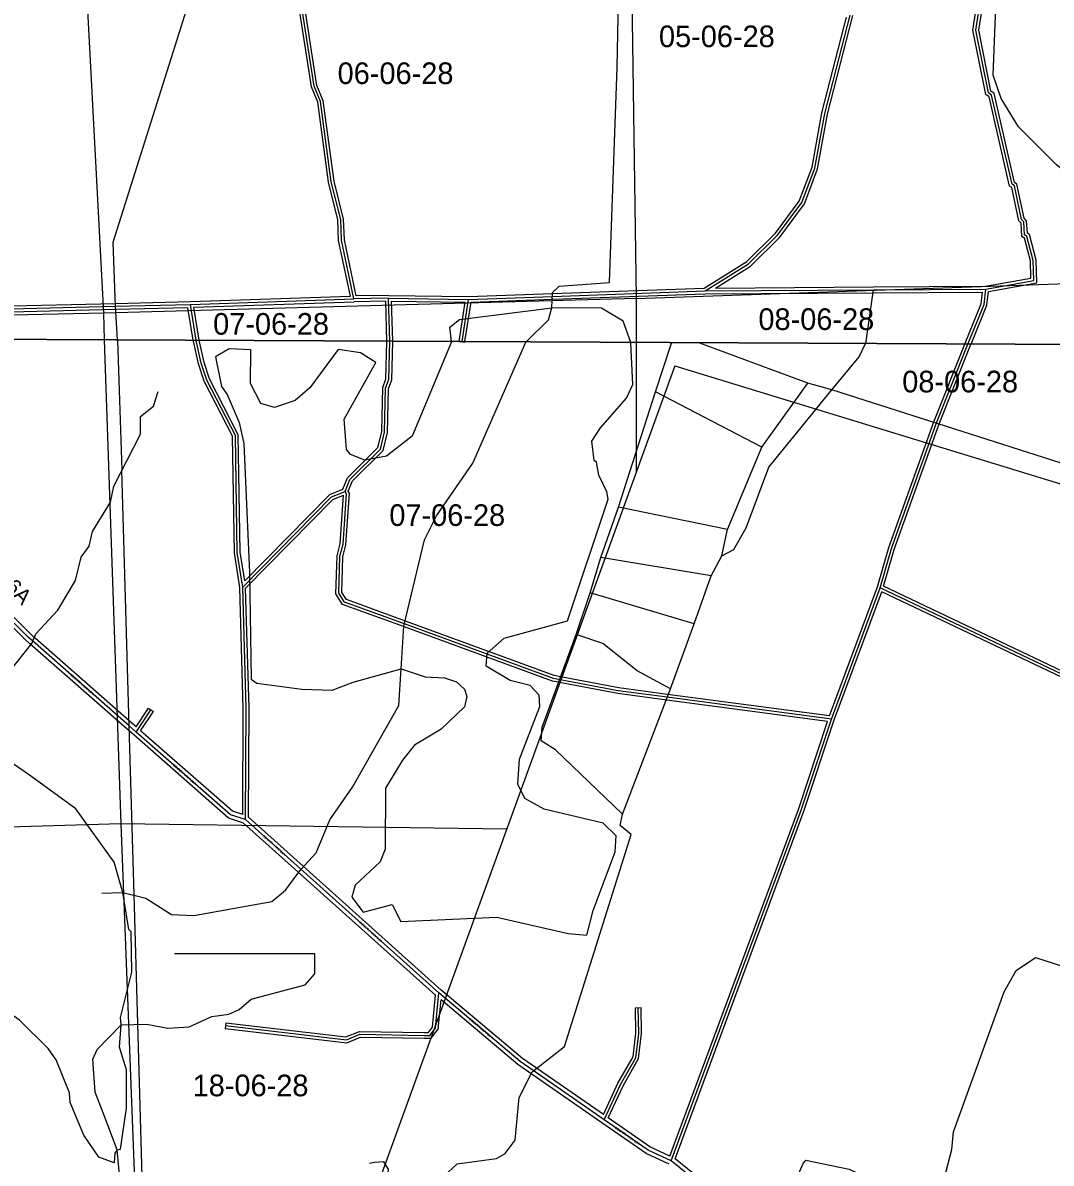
# Model space of a CAD drawing. Extents: x 418523 to 616617, y 1878279 to 2196743.
# Drawn here: x 486921 to 497614, y 2051852 to 2063709 of the extents above; entities that cross this region are included whole.
import ezdxf

# ---------------------------------------------------------------- set-up
doc = ezdxf.new("R2010")
doc.units = 0
for name, color, linetype in [('Level 1', 7, 'Continuous'), ('Level 2', 7, 'Continuous'), ('Level 22', 7, 'Continuous'), ('Level 23', 7, 'Continuous'), ('Level 28', 7, 'Continuous'), ('Level 31', 7, 'Continuous'), ('Level 32', 7, 'Continuous'), ('Level 34', 7, 'Continuous'), ('Level 5', 7, 'Continuous'), ('Level 55', 7, 'Continuous'), ('Level 63', 7, 'Continuous'), ('Level 7', 7, 'Continuous')]:
    doc.layers.add(name, color=color, linetype=linetype)

msp = doc.modelspace()

# ---------------------------------------------------------------- linework, layer by layer
at = {"layer": 'Level 1'}
for p, q in [((493221.782, 2066156.598), (493298.42, 2060843.949)), ((487480.258, 2066047.83), (487758.22, 2060690.011)), ((493298.42, 2060843.949), (497962.096, 2061004.209)), ((493298.42, 2060843.949), (487758.22, 2060690.011)), ((493298.42, 2060843.949), (493298.522, 2060385.453)), ((487758.22, 2060690.011), (482419.845, 2060570.906)), ((487758.22, 2060690.011), (487767.683, 2060412.521)), ((487767.685, 2060412.521), (487939.346, 2055378.436)), ((493298.524, 2060385.453), (493298.825, 2059034.213)), ((493701.441, 2060143.403), (486778.14, 2041070.029)), ((493701.441, 2060143.403), (497952.708, 2058841.931)), ((487939.346, 2055378.436), (482642.067, 2055229.613)), ((491952.467, 2055325.065), (487939.346, 2055378.436)), ((487939.346, 2055378.436), (488144.232, 2050105.354))]:
    msp.add_line(p, q, dxfattribs=at)
at = {"layer": 'Level 22'}
for p, q in [((488027.799, 2056398.003), (487021.004, 2057282.043)), ((488100.638, 2056334.023), (488027.799, 2056398.003)), ((489808.526, 2054911.107), (489237.176, 2055423.962)), ((491245.805, 2053621.877), (489808.526, 2054911.107)), ((492965.49, 2052303.073), (492238.238, 2052808.215)), ((494186.467, 2051456.801), (493663.347, 2051876.269))]:
    msp.add_line(p, q, dxfattribs=at)
for points in [[(487021.004, 2057282.043), (486978.752, 2057318.971), (485171.269, 2059125.811)], [(489237.176, 2055423.962), (489079.106, 2055474.875), (488100.638, 2056334.023)], [(492238.238, 2052808.215), (492092.727, 2052909.244), (491245.805, 2053621.877)], [(493663.347, 2051876.269), (493421.926, 2051985.723), (492965.49, 2052303.073)]]:
    msp.add_lwpolyline(points, dxfattribs=at)
at = {"layer": 'Level 23'}
for p, q in [((488001.406, 2056367.944), (486994.611, 2057251.984)), ((488054.192, 2056428.061), (487047.397, 2057312.101)), ((488100.02, 2056387.807), (488054.197, 2056428.056)), ((488074.241, 2056303.97), (488001.401, 2056367.949)), ((489835.246, 2054940.874), (489267.306, 2055450.667)), ((489781.806, 2054881.339), (489216.8, 2055388.5)), ((491213.304, 2053597.296), (489781.816, 2054881.33)), ((491272.044, 2053652.076), (489835.236, 2054940.883)), ((492957.513, 2052357.317), (492261.058, 2052841.067)), ((492942.671, 2052270.22), (492215.419, 2052775.361)), ((494209.971, 2051489.227), (493702.666, 2051896.013))]:
    msp.add_line(p, q, dxfattribs=at)
for points in [[(487047.327, 2057312.161), (487006.085, 2057348.207), (485199.549, 2059154.101)], [(486994.681, 2057251.924), (486951.419, 2057289.734), (485142.988, 2059097.521)], [(489216.8, 2055388.499), (489058.946, 2055439.344), (488074.246, 2056303.965)], [(489207.426, 2055475.569), (489099.265, 2055510.406), (488145.552, 2056347.819)], [(492215.425, 2052775.356), (492068.391, 2052877.444), (491269.041, 2053550.048)], [(492261.051, 2052841.072), (492117.063, 2052941.044), (491272.044, 2053652.076)], [(493642.249, 2051841.914), (493402.086, 2051950.798), (492942.655, 2052270.231)], [(493649.897, 2051926.286), (493441.766, 2052020.648), (493007.545, 2052322.552)]]:
    msp.add_lwpolyline(points, dxfattribs=at)
at = {"layer": 'Level 31'}
for p, q in [((492429.929, 2060863.891), (494016.143, 2060920.429)), ((494016.143, 2060920.429), (495765.179, 2060931.949)), ((495765.179, 2060931.949), (496933.946, 2060939.543)), ((487882.068, 2060760.997), (488663.429, 2060779.939)), ((488663.429, 2060779.939), (490364.259, 2060838.336)), ((488723.439, 2060407.844), (488663.429, 2060779.939)), ((490722.953, 2060845.066), (490364.259, 2060838.336)), ((490722.953, 2060845.066), (491556.399, 2060832.557)), ((490737.264, 2060397.988), (490722.953, 2060845.066)), ((491488.069, 2060394.314), (491556.399, 2060832.557)), ((491556.399, 2060832.557), (492429.929, 2060863.891)), ((486501.704, 2060727.406), (487882.068, 2060760.997)), ((491487.611, 2060391.363), (491488.071, 2060394.314)), ((495327.929, 2056469.746), (495834.796, 2057834.57)), ((495327.929, 2056469.746), (493619.633, 2056696.632)), ((488100.638, 2056334.023), (488252.726, 2056566.075))]:
    msp.add_line(p, q, dxfattribs=at)
for points in [[(490364.259, 2060838.336), (490234.08, 2061447.363), (490226.839, 2061664.149), (490128.599, 2062056.643), (490015.917, 2062890.711), (489950.169, 2063049.575), (489764.156, 2064250.931), (489723.34, 2064392.953), (489675.16, 2064793.221)], [(496933.946, 2060939.543), (497434.496, 2061028.639), (497427.49, 2061237.056), (497361.79, 2061487.553), (497336.856, 2061504.391), (497329.209, 2061637.895), (497304.311, 2061663.096), (497231.135, 2062013.638), (497206.199, 2062030.112), (496994.049, 2062956.6), (496960.605, 2062981.84), (496830.509, 2063632.666), (496899.229, 2064074.233), (496935.652, 2064657.776)], [(494016.143, 2060920.429), (494467.855, 2061201.724), (494769.275, 2061500.419), (495021.176, 2061840.796), (495156.027, 2062198.785), (495258.876, 2062764.94), (495522.329, 2063789.348)], [(496747.784, 2060368.571), (496916.474, 2060781.056), (496933.946, 2060939.543)], [(489207.419, 2057841.828), (489150.814, 2058200.674), (489131.703, 2059417.627), (488834.244, 2059994.334), (488776.802, 2060169.891), (488724.064, 2060403.979), (488723.441, 2060407.844)], [(490270.936, 2058837.077), (490321.524, 2058961.951), (490639.85, 2059276.901), (490682.432, 2059452), (490692.746, 2059910.186), (490726.721, 2060002.043), (490737.369, 2060394.766), (490737.266, 2060397.988)], [(496420.718, 2059548.546), (496747.524, 2060367.931), (496747.786, 2060368.571)], [(495834.796, 2057834.57), (495953.411, 2058242.456), (496420.718, 2059548.546)], [(489207.419, 2057841.828), (490128.846, 2058779.172), (490270.936, 2058837.077)], [(490888.652, 2057458.473), (490265.376, 2057686.426), (490207.228, 2057778.701), (490217.522, 2058161.971), (490251.334, 2058286.921), (490287.284, 2058811.908), (490270.936, 2058837.077)], [(489237.176, 2055423.962), (489242.805, 2056582.977), (489207.419, 2057841.828)], [(497943.989, 2056832.126), (497943.962, 2056832.137), (495834.796, 2057834.57)], [(492506.669, 2056879.096), (492437.079, 2056892.501), (490888.652, 2057458.473)], [(493619.633, 2056696.632), (493111.798, 2056764.002), (492506.669, 2056879.096)], [(493663.347, 2051876.269), (495014.731, 2055520.844), (495327.929, 2056469.746)], [(491151.985, 2053180.436), (491210.584, 2053255.451), (491245.805, 2053621.877)], [(492965.49, 2052303.073), (493135.586, 2052671.079), (493294.509, 2052948.58), (493325.083, 2053200.835), (493320.266, 2053468.886)], [(489026.62, 2053282.506), (490284.853, 2053134.916), (490426.647, 2053192.458), (491093.726, 2053180.7), (491151.985, 2053180.436)]]:
    msp.add_lwpolyline(points, dxfattribs=at)
at = {"layer": 'Level 32'}
for p, q in [((491556.087, 2060862.565), (492428.854, 2060893.871)), ((492428.86, 2060893.872), (494007.078, 2060950.126)), ((494016.776, 2060890.431), (495765.378, 2060901.948)), ((494122.196, 2060951.128), (495764.982, 2060961.949)), ((495764.984, 2060961.949), (496931.2, 2060969.526)), ((495765.375, 2060901.948), (496900.433, 2060909.323)), ((486500.974, 2060757.396), (487881.338, 2060790.989)), ((487881.341, 2060790.989), (488662.702, 2060809.931)), ((488662.702, 2060809.931), (490327.435, 2060867.088)), ((488698.465, 2060751.122), (490365.289, 2060808.352)), ((490693.915, 2060814.515), (490365.289, 2060808.352)), ((490722.898, 2060875.071), (490388.429, 2060868.794)), ((490707.243, 2060398.135), (490693.916, 2060814.515)), ((490722.898, 2060875.071), (491556.086, 2060862.565)), ((490753.945, 2060814.597), (491521.439, 2060803.077)), ((490767.285, 2060397.841), (490753.945, 2060814.597)), ((491457.966, 2060395.984), (491521.439, 2060803.076)), ((491518.409, 2060394.165), (491582.226, 2060803.462)), ((491582.226, 2060803.462), (492431.004, 2060833.909)), ((492430.998, 2060833.908), (494016.776, 2060890.431)), ((486502.434, 2060697.413), (487882.799, 2060731.005)), ((487882.794, 2060731.005), (488637.98, 2060749.311)), ((488693.026, 2060407.992), (488637.981, 2060749.311)), ((491457.966, 2060395.984), (491468.053, 2060394.411)), ((491468.053, 2060394.411), (491468.054, 2060394.411)), ((491468.054, 2060394.411), (491468.056, 2060394.411)), ((491468.056, 2060394.411), (491468.058, 2060394.411)), ((491468.058, 2060394.411), (491468.059, 2060394.411)), ((491468.059, 2060394.411), (491468.061, 2060394.411)), ((491468.061, 2060394.411), (491468.063, 2060394.411)), ((491468.063, 2060394.411), (491468.064, 2060394.411)), ((491468.064, 2060394.411), (491468.067, 2060394.411)), ((491468.067, 2060394.411), (491468.069, 2060394.411)), ((491468.069, 2060394.411), (491468.072, 2060394.411)), ((491468.072, 2060394.411), (491468.074, 2060394.411)), ((491468.074, 2060394.411), (491468.077, 2060394.411)), ((491468.077, 2060394.411), (491468.079, 2060394.411)), ((491468.079, 2060394.411), (491468.082, 2060394.411)), ((491468.082, 2060394.411), (491468.084, 2060394.411)), ((491468.084, 2060394.411), (491468.086, 2060394.411)), ((491468.088, 2060394.411), (491468.089, 2060394.411)), ((491468.089, 2060394.411), (491517.254, 2060386.741)), ((491517.254, 2060386.741), (491518.411, 2060394.165)), ((496392.653, 2059559.16), (496715.544, 2060368.73)), ((495308.143, 2056502.637), (495806.294, 2057843.991)), ((497944.132, 2056865.273), (495870.733, 2057850.706)), ((495356.246, 2056459.818), (495851.513, 2057793.407)), ((495288.095, 2056444.771), (493615.683, 2056666.892)), ((495308.143, 2056502.637), (493623.583, 2056726.371)), ((488100.021, 2056387.807), (488227.636, 2056582.52)), ((488145.551, 2056347.819), (488277.818, 2056549.629)), ((488227.636, 2056582.52), (488277.818, 2056549.629)), ((493290.27, 2053468.346), (493350.261, 2053469.424)), ((489030.116, 2053312.302), (489023.125, 2053252.709))]:
    msp.add_line(p, q, dxfattribs=at)
for points in [[(490327.436, 2060867.089), (490204.186, 2061443.699), (490196.962, 2061659.959), (490099.092, 2062050.975), (489986.707, 2062882.836), (489921.073, 2063041.427), (489734.799, 2064244.467), (489693.842, 2064386.979), (489645.471, 2064788.838)], [(490388.428, 2060868.794), (490263.975, 2061451.028), (490256.716, 2061668.339), (490158.106, 2062062.311), (490045.126, 2062898.586), (489979.265, 2063057.722), (489793.514, 2064257.395), (489752.838, 2064398.927), (489706.514, 2064783.781)], [(496931.2, 2060969.526), (497403.639, 2061053.619), (497397.62, 2061232.694), (497335.638, 2061469.014), (497307.754, 2061487.843), (497299.904, 2061624.869), (497276.751, 2061648.306), (497204.292, 2061995.416), (497179.638, 2062011.704), (496967.246, 2062939.242), (496933.424, 2062964.768), (496800.045, 2063632.011), (496869.373, 2064077.481), (496904.174, 2064635.04)], [(496961.307, 2060913.94), (497465.354, 2061003.659), (497457.361, 2061241.42), (497387.943, 2061506.092), (497365.959, 2061520.94), (497358.513, 2061650.921), (497331.87, 2061677.887), (497257.979, 2062031.861), (497232.761, 2062048.521), (497020.851, 2062973.957), (496987.788, 2062998.911), (496860.972, 2063633.319), (496929.086, 2064070.985), (496963.995, 2064630.27)], [(494007.078, 2060950.125), (494449.134, 2061225.407), (494746.527, 2061520.113), (494994.574, 2061855.283), (495126.994, 2062206.819), (495229.552, 2062771.366), (495485.369, 2063766.082)], [(494122.196, 2060951.128), (494486.577, 2061178.04), (494792.024, 2061480.726), (495047.778, 2061826.308), (495185.059, 2062190.751), (495288.2, 2062758.515), (495551.843, 2063783.651)], [(496715.542, 2060368.73), (496719.704, 2060379.167), (496887.115, 2060788.522), (496900.433, 2060909.324)], [(496780.131, 2060368.413), (496945.834, 2060773.591), (496961.307, 2060913.94)], [(488753.977, 2060407.694), (488753.532, 2060409.669), (488698.465, 2060751.122)], [(489177.485, 2057839.057), (489120.85, 2058198.088), (489101.817, 2059410.126), (488806.478, 2059982.719), (488747.848, 2060161.911), (488694.593, 2060398.288), (488693.028, 2060407.992)], [(489227.776, 2057905.329), (489180.778, 2058203.26), (489161.59, 2059425.13), (488862.009, 2060005.949), (488805.757, 2060177.87), (488753.979, 2060407.694)], [(490247.887, 2058860.079), (490296.036, 2058978.936), (490612.707, 2059292.25), (490652.513, 2059455.927), (490662.866, 2059915.883), (490696.865, 2060007.806), (490707.355, 2060394.694), (490707.245, 2060398.135)], [(490304.614, 2058840.304), (490347.013, 2058944.966), (490666.992, 2059261.553), (490712.352, 2059448.071), (490722.626, 2059904.491), (490756.576, 2059996.28), (490767.383, 2060394.84), (490767.287, 2060397.841)], [(496448.785, 2059537.932), (496775.341, 2060356.696), (496780.133, 2060368.413)], [(495806.295, 2057843.992), (495924.857, 2058251.706), (496392.653, 2059559.16)], [(495870.732, 2057850.706), (495981.964, 2058233.206), (496448.785, 2059537.932)], [(489227.775, 2057905.329), (490111.791, 2058804.619), (490247.887, 2058860.079)], [(489237.767, 2057829.903), (490145.901, 2058753.726), (490256.31, 2058798.718)], [(490878.347, 2057430.297), (490245.455, 2057661.767), (490176.995, 2057770.408), (490187.628, 2058166.352), (490221.605, 2058291.912), (490256.31, 2058798.718)], [(490898.956, 2057486.649), (490285.298, 2057711.084), (490237.462, 2057786.994), (490247.416, 2058157.588), (490281.063, 2058281.931), (490317.898, 2058819.851), (490304.614, 2058840.304)], [(489207.426, 2055475.568), (489212.802, 2056582.628), (489177.485, 2057839.057)], [(489267.307, 2055450.667), (489272.807, 2056583.326), (489237.767, 2057829.903)], [(497943.846, 2056799.386), (497931.456, 2056804.865), (495851.514, 2057793.407)], [(492512.344, 2056908.555), (492445.116, 2056921.505), (490898.951, 2057486.651)], [(492500.995, 2056849.636), (492429.041, 2056863.496), (490878.353, 2057430.296)], [(493623.578, 2056726.372), (493116.576, 2056793.632), (492512.275, 2056908.568)], [(493615.687, 2056666.892), (493107.019, 2056734.372), (492501.064, 2056849.623)], [(493649.897, 2051926.286), (494986.413, 2055530.764), (495288.095, 2056444.772)], [(493702.666, 2051896.013), (495043.05, 2055510.924), (495356.246, 2056459.818)], [(491137.404, 2053210.501), (491181.558, 2053267.027), (491213.305, 2053597.296)], [(491166.567, 2053150.367), (491239.61, 2053243.874), (491269.04, 2053550.047)], [(492957.513, 2052357.317), (493108.902, 2052684.853), (493265.457, 2052958.219), (493295.05, 2053202.378), (493290.27, 2053468.346)], [(493007.545, 2052322.553), (493162.269, 2052657.305), (493323.561, 2052938.941), (493355.116, 2053199.292), (493350.261, 2053469.424)], [(489030.116, 2053312.302), (490280.704, 2053165.61), (490421.046, 2053222.562), (491094.058, 2053210.699), (491137.404, 2053210.501)], [(489023.125, 2053252.709), (490289.002, 2053104.223), (490432.248, 2053162.354), (491093.395, 2053150.7), (491166.567, 2053150.367)], [(490621.302, 2051216.941), (490708.358, 2051649.915), (490722.821, 2051790.757), (490676.002, 2051864.432), (490577.139, 2051858.5), (490524.753, 2051846.945)]]:
    msp.add_lwpolyline(points, dxfattribs=at)
at = {"layer": 'Level 5'}
for p, q in [((495684.704, 2060375.767), (495765.179, 2060931.949)), ((492151.99, 2060388.425), (492154.645, 2060391.051)), ((493497.831, 2059870.702), (493667.306, 2060378.297)), ((495082.258, 2059962.198), (493959.074, 2060376.731)), ((495683.755, 2060373.779), (495684.704, 2060375.767)), ((494603.488, 2059297.875), (495082.258, 2059962.198)), ((495331.995, 2059894.16), (495082.258, 2059962.198)), ((493116.213, 2058672.327), (493497.831, 2059870.702)), ((494603.488, 2059297.875), (493497.831, 2059870.702)), ((497953.462, 2059054.688), (495331.995, 2059894.16)), ((494248.754, 2058441.118), (494603.488, 2059297.875)), ((492929.998, 2058148.111), (493116.213, 2058672.327)), ((494248.754, 2058441.118), (493116.213, 2058672.327)), ((494188.887, 2058166.321), (494248.754, 2058441.118)), ((494079.409, 2057958.494), (494188.887, 2058166.321)), ((492819.631, 2057781.901), (492929.998, 2058148.111)), ((494079.409, 2057958.494), (492929.998, 2058148.111)), ((493901.623, 2057459.269), (494079.409, 2057958.494)), ((492675.596, 2057349.198), (492819.631, 2057781.901)), ((493901.623, 2057459.269), (492819.631, 2057781.901)), ((493656.239, 2056785.359), (493901.623, 2057459.269)), ((493157.36, 2055479.2), (493656.239, 2056785.359)), ((487742.516, 2054658.121), (487959.331, 2054665.284)), ((489906.638, 2054029.547), (488497.755, 2054028.806)), ((487942.446, 2051539.178), (487903.187, 2051989.568))]:
    msp.add_line(p, q, dxfattribs=at)
for points in [[(492496.956, 2060970.106), (493022.338, 2061008.934), (493101.2, 2063242.693), (493124.609, 2064484.686), (493207.525, 2065934.785)], [(492420.678, 2060745.408), (492429.905, 2060903.772), (492496.956, 2060970.106)], [(492154.643, 2060391.051), (492386.679, 2060620.565), (492420.678, 2060745.408)], [(490856.309, 2056992.183), (490883.701, 2057433.884), (491096.951, 2058333.069), (491223.339, 2058582.497), (491601.449, 2059130.676), (492151.99, 2060388.425)], [(495331.995, 2059894.16), (495617.256, 2060234.412), (495683.757, 2060373.779)], [(486317.792, 2056349.791), (486494.72, 2056698.972), (486787.992, 2056972.463), (487014.582, 2057254.693), (487056.821, 2057354.496), (487283.242, 2057603.376), (487468.311, 2057910.846), (487527.978, 2058152.272), (487611.958, 2058268.526), (487646.126, 2058418.411), (487831.156, 2058725.841), (487865.423, 2058892.406), (488143.431, 2059432.762), (488144.417, 2059616.167), (488278.388, 2059723.821), (488329.217, 2059873.606)], [(494188.887, 2058166.321), (494314.3, 2058232.354), (494440.549, 2058456.751), (494677.403, 2059089.031), (495331.995, 2059894.16)], [(493157.36, 2055479.2), (492460.711, 2056149.876), (492311.146, 2056242.396), (492320.234, 2056384.08), (492675.596, 2057349.198)], [(493656.239, 2056785.359), (493307.127, 2056970.628), (492950.174, 2057255.991), (492675.596, 2057349.198)], [(487959.331, 2054665.284), (488200.758, 2054605.616), (488466.607, 2054437.446), (488699.993, 2054427.869), (489509.4, 2054573.535), (489651.771, 2054689.499), (489811.311, 2054905.387), (489970.651, 2055079.603), (490114.199, 2055420.604), (490349.478, 2055761.126), (490829.235, 2056608.873), (490856.309, 2056992.183)], [(492552.428, 2053064.902), (493247.916, 2055270.306), (493131.701, 2055362.626), (493157.36, 2055479.2)], [(487943.566, 2053289.851), (488210.361, 2053296.745), (488426.877, 2053253.886), (488652.062, 2053269.341), (488886.066, 2053376.476), (489061.26, 2053400.529), (489169.891, 2053449.962), (489295.532, 2053557.646), (489854.853, 2053704.688), (489955.503, 2053820.842), (489956.65, 2054029.248), (489906.638, 2054029.547)], [(487903.187, 2051989.568), (487755.227, 2052373.866), (487673.011, 2052591.03), (487649.865, 2052932.957), (487692.074, 2053032.761), (487943.566, 2053289.851)], [(487942.446, 2051539.178), (488184.461, 2051587.882), (488550.941, 2051527.566), (488808.709, 2051401.117), (489058.865, 2051416.441), (489351.36, 2051548.258), (489634.636, 2051513.371), (489884.921, 2051553.716), (490101.537, 2051527.529), (490251.192, 2051451.679), (490583.444, 2051224.828), (490792.048, 2051265.362), (491202.162, 2051563.286), (491294.642, 2051712.811), (491437.083, 2051845.446), (491845.891, 2051901.603), (491937.853, 2051951.096), (492038.643, 2052092.291), (492082.716, 2052533.892), (492217.535, 2052799.931), (492552.428, 2053064.902)]]:
    msp.add_lwpolyline(points, dxfattribs=at)
at = {"layer": 'Level 55'}
for p, q in [((487882.068, 2060760.997), (487903.294, 2060411.857)), ((488027.799, 2056398.003), (487951.116, 2059056.116)), ((488078.591, 2054644.116), (488027.799, 2056398.003)), ((488117.354, 2053300.876), (488078.591, 2054644.116)), ((488166.778, 2051591.001), (488117.354, 2053300.876))]:
    msp.add_line(p, q, dxfattribs=at)
for points in [[(489282.7, 2066042.077), (489288.98, 2065962.04), (487857.919, 2061425.915), (487882.068, 2060760.997)], [(487903.296, 2060411.857), (487903.546, 2060407.765), (487951.116, 2059056.116)]]:
    msp.add_lwpolyline(points, dxfattribs=at)
at = {"layer": 'Level 63'}
for points in [[(458389.486, 2060556.305), (497959.303, 2060362.642), (498157.219, 2105821.853), (458637.192, 2106016.114), (458389.486, 2060556.305)], [(458142.926, 2015097.576), (497762.103, 2014904.337), (497959.305, 2060362.642), (458389.488, 2060556.305), (458142.926, 2015097.576)]]:
    msp.add_lwpolyline(points, dxfattribs=at)
at = {"layer": 'Level 7'}
for p, q in [((491376.711, 2060392.644), (491376.477, 2060394.86)), ((493244.016, 2060382.461), (493242.828, 2060385.726))]:
    msp.add_line(p, q, dxfattribs=at)
for points in [[(497962.899, 2061990.762), (497664.098, 2062234.154), (497274.441, 2062628.099), (497092.612, 2062920.853), (497010.565, 2063163.059), (497039.434, 2063871.487), (497082.649, 2064154.696), (497092.754, 2064479.784), (497118.91, 2064688.06), (497219.332, 2064762.533), (497411.206, 2064786.496), (497668.974, 2064660.046), (497884.384, 2064417.104), (497975.129, 2064241.551)], [(491376.475, 2060394.86), (491360.856, 2060542.767), (491461.347, 2060625.601), (492420.678, 2060745.408)], [(493242.826, 2060385.726), (493161.899, 2060608.006), (492937.54, 2060742.596), (492420.678, 2060745.408)], [(491376.711, 2060392.644), (490969.389, 2059409.174), (490701.486, 2059202.205), (490476.211, 2059161.741), (490326.446, 2059220.91), (490285.025, 2059271.16), (490261.748, 2059588.067), (490590.046, 2060178.186), (490432.211, 2060279.067), (490198.954, 2060313.664), (489905.054, 2059915.121), (489754.283, 2059782.555), (489537.109, 2059708.67), (489395.615, 2059751.139), (489288.388, 2059960.102), (489290.252, 2060310.231), (489065.236, 2060319.777), (488923.065, 2060237.203), (488988.081, 2059928.397), (489045.985, 2059844.706), (489169.463, 2059552.281), (489218.328, 2059335.276), (489277.763, 2057992.754), (489296.783, 2056883.917), (489354.906, 2056841.917), (489821.447, 2056781.043), (490138.166, 2056770.997), (490355.369, 2056853.182), (490856.309, 2056992.183)], [(490856.309, 2056992.183), (491105.936, 2056907.485), (491305.981, 2056898.067), (491430.795, 2056855.728), (491513.728, 2056780.247), (491538.35, 2056705.086), (491512.751, 2056596.843), (491269.75, 2056364.734), (490993.736, 2056199.476), (490867.836, 2056041.78), (490691.206, 2055750.951), (490687.807, 2055117.385), (490637.069, 2054984.301), (490377.327, 2054743.921), (490343.298, 2054619.068), (490459.154, 2054460.056), (490759.72, 2054541.782), (490850.475, 2054366.229), (491851.097, 2054410.845), (492592.118, 2054240.131), (492783.763, 2054222.404), (492851.86, 2054480.471), (493080.205, 2055087.819), (493089.432, 2055254.483), (492956.766, 2055388.585), (492340.66, 2055533.639), (492141.173, 2055643.089), (492066.968, 2055793.541), (492085.015, 2056051.868), (492296.4, 2056600.955), (492288.687, 2056717.697), (492197.544, 2056818.228), (491989.398, 2056869.356), (491740.119, 2057020.786), (491749.177, 2057154.1), (491925.088, 2057311.546), (492584.641, 2057491.411), (493008.299, 2058756.248), (492992.017, 2058831.37), (492909.602, 2059006.892), (492885.32, 2059140.406), (492860.408, 2059157.206), (492836.475, 2059357.41), (492928.924, 2059498.645), (493197.366, 2059805.646), (493264.805, 2059947.001), (493244.016, 2060382.461)], [(487959.331, 2054665.284), (487869.333, 2054982.551), (487472.164, 2055534.918), (486990.546, 2055887.63), (486317.792, 2056349.791)], [(487903.187, 2051989.568), (487878.017, 2051956.357), (487869.119, 2051856.355), (487711.065, 2051915.594), (487553.876, 2052141.526), (487414.027, 2052484.063), (487406.216, 2052584.136), (487266.356, 2052926.681), (487183.621, 2053043.843), (486885.08, 2053337.256), (486428.313, 2053656.497), (485548.619, 2054394.842), (484643.556, 2055066.656), (483804.296, 2055571.386), (483248.474, 2056074.579), (483032.346, 2056192.439), (482857.551, 2056243.407), (482415.591, 2056220.781)], [(487943.566, 2053289.851), (487935.624, 2053364.902), (488054.918, 2053839.456), (488048.801, 2054256.306), (488023.93, 2054281.446), (487959.331, 2054665.284)], [(497918.29, 2050993.489), (497884.451, 2050901.946), (497658.258, 2050694.748), (497474.236, 2050579.062), (497246.569, 2050105.097), (497036.818, 2049856.118), (494785.261, 2051268.841), (495030.117, 2051842.708), (495063.697, 2051884.22), (495513.33, 2051790.104), (496103.738, 2051511.796), (496253.572, 2051469.296), (496412.126, 2051501.79), (496479.406, 2051609.803), (496581.501, 2051992.744), (496599.158, 2052176.049), (497123.896, 2053632.102), (497250.145, 2053856.49), (497450.937, 2053988.796), (497742.226, 2053895.528), (497930.317, 2053680.585)], [(487903.187, 2051989.568), (487936.598, 2051997.709), (487997.242, 2052422.57), (487999.405, 2052822.68), (487925.619, 2053056.525), (487943.566, 2053289.851)]]:
    msp.add_lwpolyline(points, dxfattribs=at)

# ---------------------------------------------------------------- texts
at = {"layer": 'Level 2'}
for s, p in [('05-06-28', (493535.259, 2063455.566)), ('06-06-28', (490193.905, 2063071.931)), ('07-06-28', (488899.647, 2060465.831)), ('08-06-28', (494569.474, 2060515.121)), ('08-06-28', (496064.998, 2059866.047)), ('07-06-28', (490731.712, 2058477.507)), ('18-06-28', (488686.666, 2052547.575))]:
    msp.add_text(s, height=225, dxfattribs=at).set_placement(p)
at = {"layer": 'Level 28'}
msp.add_text('COUNTY HWY 16A', height=160, rotation=315.0092667, dxfattribs=at).set_placement((485568.451, 2058991.124))
at = {"layer": 'Level 34'}
for rotation, p in [(318.7136084, (487411.013, 2056922.954)), (318.7141806, (488476.482, 2055987.379)), (318.0873111, (489410.376, 2055251.701)), (318.1072167, (490414.661, 2054350.617)), (319.920575, (491554.156, 2053346.085)), (325.1889973, (493071.69, 2052214.013))]:
    msp.add_text('COUNTY HWY 16A', height=25, rotation=rotation, dxfattribs=at).set_placement(p)

doc.saveas('drawing.dxf')
